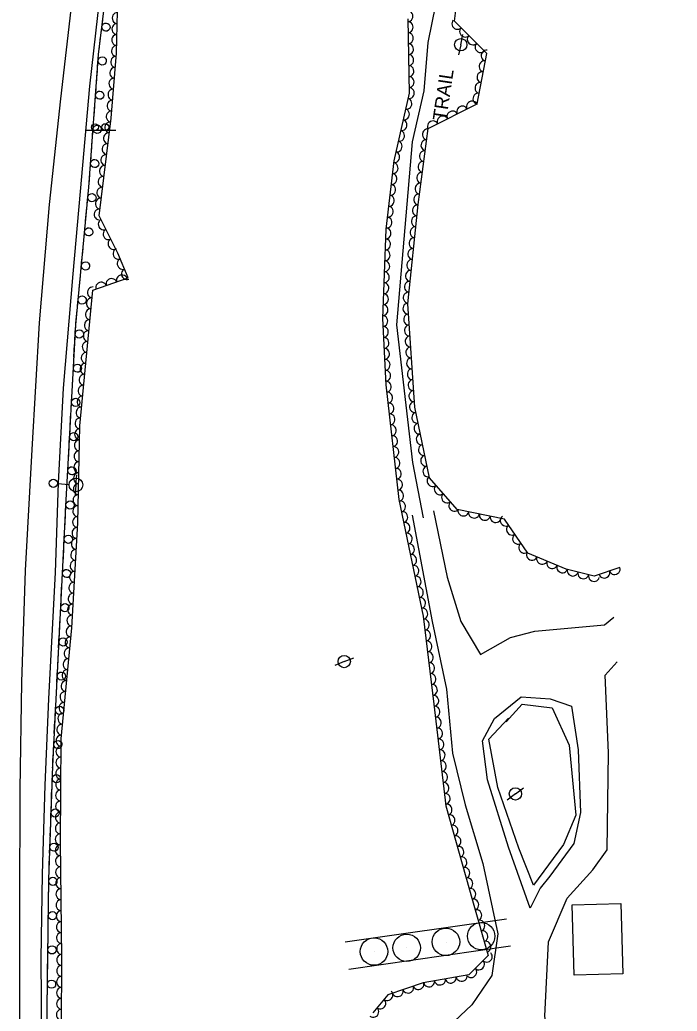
# Model space of a CAD drawing. Extents: x 1722896 to 1754269, y 648279 to 666297.
# Drawn here: x 1740281.2 to 1740520.9, y 651667.3 to 652029 of the extents above; entities that cross this region are included whole.
import ezdxf

# ---------------------------------------------------------------- set-up
doc = ezdxf.new("R2010")
doc.units = 0
for name, color, linetype in [('DESIGN - CENTERLINE - Proposed Text', 7, 'Continuous'), ('DESIGN - PUBLIC HEARING - Shapes', 7, 'Continuous'), ('DESIGN - SCRATCH - User 1', 7, 'Continuous'), ('SURVEY - CENTERLINE - Preliminary Text', 7, 'Continuous'), ('SURVEY - DTM - Breaklines', 7, 'Continuous'), ('SURVEY - VEGETATION - Features with Text', 7, 'Continuous')]:
    doc.layers.add(name, color=color, linetype=linetype)

msp = doc.modelspace()

# ---------------------------------------------------------------- linework, layer by layer
at = {"layer": 'DESIGN - CENTERLINE - Proposed Text'}
msp.add_lwpolyline([(1740500.31, 651706.6), (1740501.08, 651680.94), (1740483.34, 651680.41), (1740482.57, 651706.07)], close=True, dxfattribs=at)
at = {"layer": 'DESIGN - PUBLIC HEARING - Shapes'}
for p, q in [((1740316.2, 651988.61), (1740305, 651988.61)), ((1740399.79, 651692.55), (1740458.65, 651701.05)), ((1740436.64, 651692.54), (1740436.64, 651692.54)), ((1740449.47, 651694.67), (1740449.47, 651694.67)), ((1740401.21, 651682.66), (1740460.08, 651691.15)), ((1740410.4, 651689.03), (1740410.4, 651689.03)), ((1740422.31, 651690.38), (1740422.31, 651690.38))]:
    msp.add_line(p, q, dxfattribs=at)
for centre, radius in [((1740308.62, 651989.83), 1.25), ((1740312.37, 651989.84), 1.25), ((1740449.43, 651694.69), 5), ((1740422.28, 651690.4), 5), ((1740436.6, 651692.56), 5), ((1740410.36, 651689.05), 5)]:
    msp.add_circle(centre, radius, dxfattribs=at)
at = {"layer": 'DESIGN - SCRATCH - User 1'}
for points in [[(1740291.7, 651585.17), (1740291.16, 651668.51), (1740291.76, 651715.32), (1740293.18, 651756.86), (1740298.11, 651853.8), (1740301.58, 651917.67), (1740306.38, 651967.98), (1740309.92, 652016.39), (1740317.76, 652081.09), (1740327.94, 652148.6), (1740340.68, 652227.4), (1740348.96, 652276.96), (1740360.54, 652351.2)], [(1740310.87, 652024.25), (1740311.43, 652028.82)], [(1740310.4, 652020.33), (1740310.68, 652022.66)], [(1740310.11, 652017.99), (1740310.4, 652020.33)], [(1740309.58, 652011.82), (1740309.92, 652016.39), (1740309.92, 652016.41)], [(1740309.29, 652007.88), (1740309.47, 652010.22)], [(1740309.12, 652005.54), (1740309.29, 652007.88)], [(1740308.67, 651999.35), (1740309.01, 652003.94)], [(1740308.21, 651993.07), (1740308.38, 651995.41)], [(1740308.38, 651995.41), (1740308.55, 651997.76)], [(1740307.76, 651986.89), (1740308.09, 651991.47)], [(1740307.47, 651982.95), (1740307.64, 651985.29)], [(1740307.3, 651980.6), (1740307.47, 651982.95)], [(1740306.85, 651974.42), (1740307.18, 651979.01)], [(1740306.39, 651968.14), (1740306.56, 651970.48)], [(1740306.56, 651970.48), (1740306.73, 651972.82)], [(1740305.8, 651961.96), (1740306.24, 651966.54)], [(1740305.43, 651958.03), (1740305.65, 651960.37)], [(1740305.2, 651955.69), (1740305.43, 651958.03)], [(1740304.61, 651949.52), (1740305.05, 651954.1)], [(1740304.02, 651943.25), (1740304.24, 651945.59)], [(1740304.24, 651945.59), (1740304.46, 651947.93)], [(1740303.43, 651937.08), (1740303.86, 651941.66)], [(1740303.05, 651933.15), (1740303.28, 651935.48)], [(1740302.83, 651930.81), (1740303.05, 651933.15)], [(1740302.24, 651924.63), (1740302.68, 651929.21)], [(1740301.87, 651920.7), (1740302.09, 651923.04)], [(1740301.64, 651918.36), (1740301.87, 651920.7)], [(1740301.28, 651912.17), (1740301.53, 651916.77)], [(1740301.06, 651908.23), (1740301.19, 651910.58)], [(1740300.94, 651905.88), (1740301.06, 651908.23)], [(1740300.6, 651899.69), (1740300.85, 651904.29)], [(1740300.39, 651895.75), (1740300.52, 651898.09)], [(1740300.26, 651893.4), (1740300.39, 651895.75)], [(1740299.93, 651887.21), (1740300.18, 651891.8)], [(1740299.58, 651880.92), (1740299.71, 651883.27)], [(1740299.71, 651883.27), (1740299.84, 651885.61)], [(1740299.25, 651874.73), (1740299.5, 651879.32)], [(1740299.04, 651870.78), (1740299.16, 651873.13)], [(1740298.91, 651868.44), (1740299.04, 651870.78)], [(1740298.57, 651862.25), (1740298.82, 651866.84)], [(1740298.23, 651855.96), (1740298.36, 651858.3)], [(1740298.36, 651858.3), (1740298.49, 651860.65)], [(1740297.91, 651849.76), (1740298.11, 651853.8), (1740298.15, 651854.36)], [(1740297.71, 651845.82), (1740297.83, 651848.17)], [(1740297.59, 651843.47), (1740297.71, 651845.82)], [(1740297.27, 651837.28), (1740297.51, 651841.87)], [(1740296.95, 651830.99), (1740297.07, 651833.33)], [(1740297.07, 651833.33), (1740297.19, 651835.68)], [(1740296.64, 651824.8), (1740296.87, 651829.39)], [(1740296.44, 651820.85), (1740296.55, 651823.2)], [(1740296.32, 651818.51), (1740296.44, 651820.85)], [(1740296, 651812.31), (1740296.24, 651816.91)], [(1740295.8, 651808.37), (1740295.92, 651810.71)], [(1740295.68, 651806.02), (1740295.8, 651808.37)], [(1740295.36, 651799.83), (1740295.6, 651804.42)], [(1740295.16, 651795.88), (1740295.28, 651798.23)], [(1740295.04, 651793.54), (1740295.16, 651795.88)], [(1740294.73, 651787.34), (1740294.96, 651791.94)], [(1740294.53, 651783.4), (1740294.65, 651785.75)], [(1740294.41, 651781.05), (1740294.53, 651783.4)], [(1740294.09, 651774.86), (1740294.33, 651779.45)], [(1740293.89, 651770.92), (1740294.01, 651773.26)], [(1740293.77, 651768.57), (1740293.89, 651770.92)], [(1740293.46, 651762.38), (1740293.69, 651766.97)], [(1740293.26, 651758.43), (1740293.38, 651760.78)], [(1740293.15, 651756.08), (1740293.18, 651756.86), (1740293.26, 651758.43)], [(1740292.94, 651749.89), (1740293.09, 651754.49)], [(1740292.72, 651743.59), (1740292.8, 651745.94)], [(1740292.8, 651745.94), (1740292.88, 651748.29)], [(1740292.51, 651737.4), (1740292.67, 651741.99)], [(1740292.38, 651733.45), (1740292.46, 651735.8)], [(1740292.3, 651731.1), (1740292.38, 651733.45)], [(1740292.08, 651724.9), (1740292.24, 651729.5)], [(1740291.87, 651718.61), (1740291.95, 651720.95)], [(1740291.95, 651720.95), (1740292.03, 651723.3)], [(1740291.72, 651712.41), (1740291.76, 651715.32), (1740291.82, 651717.01)], [(1740291.67, 651708.46), (1740291.7, 651710.81)], [(1740291.64, 651706.11), (1740291.67, 651708.46)], [(1740291.56, 651699.91), (1740291.62, 651704.51)], [(1740291.48, 651693.61), (1740291.51, 651695.96)], [(1740291.51, 651695.96), (1740291.54, 651698.31)], [(1740291.4, 651687.41), (1740291.46, 651692.01)], [(1740291.35, 651683.46), (1740291.38, 651685.81)], [(1740291.32, 651681.11), (1740291.35, 651683.46)], [(1740291.24, 651674.91), (1740291.3, 651679.51)], [(1740291.19, 651670.96), (1740291.22, 651673.31)], [(1740291.16, 651668.61), (1740291.19, 651670.96)]]:
    msp.add_lwpolyline(points, dxfattribs=at)
for centre, start, end in [((1740312.63, 652026.33), 286.3463, 286.3365), ((1740311.25, 652013.98), 289.0766, 289.0667), ((1740310.33, 652001.51), 289.0766, 289.0667), ((1740309.42, 651989.05), 289.0766, 289.0667), ((1740308.51, 651976.58), 289.0766, 289.0667), ((1740307.51, 651964.09), 287.8112, 287.8014), ((1740306.32, 651951.65), 287.8112, 287.8014), ((1740305.14, 651939.2), 287.8112, 287.8014), ((1740303.95, 651926.76), 287.8112, 287.8014), ((1740302.9, 651914.37), 290.1582, 290.1484), ((1740302.22, 651901.88), 290.1582, 290.1484), ((1740301.55, 651889.4), 290.1582, 290.1484), ((1740300.87, 651876.92), 290.1582, 290.1484), ((1740300.19, 651864.44), 290.1582, 290.1484), ((1740299.52, 651851.96), 290.3434, 290.3336), ((1740298.89, 651839.48), 290.3434, 290.3336), ((1740298.25, 651826.99), 290.3434, 290.3336), ((1740297.61, 651814.51), 290.3434, 290.3336), ((1740296.98, 651802.03), 290.3434, 290.3336), ((1740296.34, 651789.54), 290.3434, 290.3336), ((1740295.71, 651777.06), 290.3434, 290.3336), ((1740295.07, 651764.58), 290.3434, 290.3336), ((1740294.51, 651752.11), 291.3073, 291.2975), ((1740294.09, 651739.62), 291.3073, 291.2975), ((1740293.66, 651727.13), 291.3073, 291.2975), ((1740293.25, 651714.67), 292.5276, 292.5178), ((1740293.09, 651702.17), 292.5276, 292.5178), ((1740292.93, 651689.67), 292.5276, 292.5178), ((1740292.77, 651677.17), 292.5276, 292.5178)]:
    msp.add_arc(centre, 1.5, start, end, dxfattribs=at)
at = {"layer": 'SURVEY - CENTERLINE - Preliminary Text'}
for points in [[(1740281.23, 651662.82), (1740281.21, 651705.67), (1740281.35, 651748.18), (1740281.95, 651787.3), (1740283.27, 651828.07), (1740285.7, 651872.17), (1740288.43, 651918.38), (1740292.08, 651961.57), (1740296.14, 652000.14), (1740300.31, 652035.95), (1740306.03, 652078.39), (1740312.98, 652127.48), (1740319.25, 652170.89), (1740326.3, 652217.95), (1740332.45, 652260.33), (1740338.88, 652303.25), (1740346.35, 652352.92)], [(1740357.92, 652347.82), (1740352.34, 652318.89), (1740347.41, 652282.85), (1740341.63, 652247.56), (1740335.61, 652208.16), (1740330.09, 652175.02), (1740324.5, 652140.58), (1740317.41, 652094.38), (1740312.53, 652057.6), (1740306.57, 652004.82), (1740303.24, 651966.33), (1740300.59, 651936.34), (1740296.99, 651894.55), (1740295.18, 651860.04), (1740294.03, 651827.32), (1740291.6, 651781.25), (1740290.26, 651749.79), (1740289.3, 651717.35), (1740288.85, 651686.42), (1740289.24, 651641.4)], [(1740428.41, 651847.27), (1740424.48, 651867.43), (1740418.72, 651917.7), (1740424.36, 651984.42), (1740428.6, 652003.13), (1740430.08, 652020.76), (1740458.33, 652159.52), (1740459.34, 652180.32), (1740456.89, 652212.83), (1740454.68, 652253.43)], [(1740424.25, 651848.29), (1740431.53, 651809.52), (1740436.74, 651784.76), (1740439.01, 651761.47), (1740443.6, 651742.53), (1740450.02, 651721.18), (1740455.48, 651695.53), (1740453.31, 651680.38), (1740446.09, 651669.63), (1740433.3, 651657.57), (1740418.97, 651655.97), (1740410.49, 651647.77), (1740403.07, 651625.44), (1740401.02, 651605.53)], [(1740432.07, 651849.79), (1740437.05, 651825.68), (1740442.07, 651809.44), (1740449.22, 651797.45), (1740460.12, 651803.6), (1740468.95, 651805.89), (1740494.42, 651808.27), (1740497.8, 651811.04)], [(1740491.73, 651609.19), (1740479.97, 651623.15), (1740476.2, 651642.87), (1740472.65, 651665.47), (1740474.01, 651692.55), (1740480.77, 651708.57), (1740490.12, 651718.82), (1740495.41, 651726.21), (1740495.91, 651761.58), (1740494.67, 651789.92), (1740499.04, 651794.81)], [(1740467.32, 651704.93), (1740459.37, 651727.14), (1740451.7, 651751.72), (1740449.91, 651765.93), (1740454.31, 651774.12), (1740464.02, 651782.03), (1740474.56, 651781.21), (1740482.4, 651778.56), (1740484.82, 651762.66), (1740485.71, 651739.8), (1740483.27, 651728.53), (1740474.43, 651716.52), (1740470.9, 651712.18), (1740467.32, 651704.93)]]:
    msp.add_lwpolyline(points, dxfattribs=at)
at = {"layer": 'SURVEY - DTM - Breaklines'}
for p, q in [((1740441.99, 652019.92), (1740442.75, 652023.59)), ((1740441.99, 652019.92), (1740441.23, 652016.25)), ((1740301.65, 651859.3), (1740301.93, 651863.03)), ((1740294.92, 651859.79), (1740299.16, 651859.48)), ((1740301.65, 651859.3), (1740301.37, 651855.56)), ((1740399.5, 651794.85), (1740396.02, 651793.46)), ((1740399.5, 651794.85), (1740402.99, 651796.24)), ((1740461.91, 651746.57), (1740458.93, 651744.3)), ((1740461.91, 651746.57), (1740464.89, 651748.84))]:
    msp.add_line(p, q, dxfattribs=at)
for centre, radius in [((1740441.99, 652019.92), 2.25), ((1740293.42, 651859.9), 1.5), ((1740301.65, 651859.3), 2.5), ((1740399.5, 651794.85), 2.25), ((1740461.91, 651746.57), 2.25)]:
    msp.add_circle(centre, radius, dxfattribs=at)
at = {"layer": 'SURVEY - VEGETATION - Features with Text'}
for points in [[(1740296.28, 651635.73), (1740296.56, 651686.72), (1740296, 651729.23), (1740296.3, 651766.67), (1740300.11, 651807.2), (1740302.32, 651845.48), (1740303.12, 651880.81), (1740307.82, 651930.3), (1740320.75, 651934.82), (1740316.97, 651943.85), (1740310.16, 651957.44), (1740314.54, 651993.13), (1740316.49, 652016.87), (1740317.16, 652047.59), (1740323.56, 652078.21), (1740329.87, 652108.58), (1740335.02, 652147.11), (1740345.71, 652180.24), (1740353.34, 652220.44), (1740348.73, 652237.82), (1740357.04, 652252.27), (1740360.65, 652280.17), (1740364.16, 652317.44), (1740367.73, 652350.58)], [(1740500.04, 651829.15), (1740490.61, 651825.97), (1740480.43, 651828.57), (1740466.4, 651834.41), (1740457.97, 651846.8), (1740440.73, 651850.33), (1740430.57, 651861.89), (1740425.22, 651887.7), (1740422.67, 651925.4), (1740426.49, 651961.56), (1740430.17, 651989.37), (1740447.97, 651998.38), (1740451.45, 652016.65), (1740439.73, 652028.45), (1740444.12, 652063.62), (1740448.92, 652095.68), (1740462.14, 652142.12), (1740469.97, 652174.79), (1740472.66, 652200.97), (1740482.71, 652217.75), (1740507.02, 652238.37), (1740520.91, 652243.16)], [(1740422.7, 652029.3), (1740423.14, 652002.25), (1740417.54, 651977.6), (1740414.72, 651952.56), (1740413.44, 651920.01), (1740414.72, 651895.78), (1740419.45, 651853.93), (1740428.25, 651811.46), (1740432.23, 651779.36), (1740436.5, 651742.26), (1740446.23, 651707.7), (1740452, 651687.6), (1740444.92, 651680.57), (1740428.28, 651677.69), (1740415.42, 651673.27), (1740409.88, 651666.67)], [(1740458.52, 651772.88), (1740464.35, 651779.26), (1740475.3, 651778.03), (1740481.47, 651764.4), (1740483.93, 651738.81), (1740479.44, 651728.11), (1740468.49, 651713.23), (1740463.21, 651726.8), (1740455.56, 651748.91), (1740452.24, 651766.56), (1740459.42, 651774.22)]]:
    msp.add_lwpolyline(points, dxfattribs=at)
for centre, major_axis in [((1740316.77, 652029.63), (0.04, 2)), ((1740422.67, 652030.28), (0.05, -2)), ((1740422.74, 652026.28), (0.03, -2)), ((1740440.69, 652027.48), (-1.41, 1.42)), ((1740316.68, 652025.63), (0.04, 2)), ((1740422.81, 652022.28), (0.03, -2)), ((1740443.51, 652024.64), (-1.41, 1.42)), ((1740316.59, 652021.63), (0.04, 2)), ((1740446.33, 652021.81), (-1.41, 1.42)), ((1740316.5, 652017.63), (0.04, 2)), ((1740422.88, 652018.29), (0.03, -2)), ((1740449.15, 652018.97), (-1.41, 1.42)), ((1740451.31, 652015.93), (0.37, 1.96)), ((1740316.22, 652013.64), (0.16, 1.99)), ((1740422.94, 652014.29), (0.03, -2)), ((1740450.56, 652012), (0.37, 1.96)), ((1740315.89, 652009.65), (0.16, 1.99)), ((1740423.01, 652010.29), (0.03, -2)), ((1740449.81, 652008.07), (0.37, 1.96)), ((1740315.57, 652005.67), (0.16, 1.99)), ((1740423.07, 652006.29), (0.03, -2)), ((1740449.07, 652004.14), (0.37, 1.96)), ((1740315.24, 652001.68), (0.16, 1.99)), ((1740423.14, 652002.29), (0.03, -2)), ((1740314.91, 651997.69), (0.16, 1.99)), ((1740422.26, 651998.39), (-0.44, -1.95)), ((1740446.06, 651997.42), (1.78, 0.9)), ((1740448.32, 652000.21), (0.37, 1.96)), ((1740314.58, 651993.71), (0.16, 1.99)), ((1740421.37, 651994.49), (-0.44, -1.95)), ((1740438.92, 651993.8), (1.78, 0.9)), ((1740442.49, 651995.61), (1.78, 0.9)), ((1740314.12, 651989.73), (0.24, 1.99)), ((1740420.49, 651990.58), (-0.44, -1.95)), ((1740431.79, 651990.19), (1.78, 0.9)), ((1740435.36, 651992), (1.78, 0.9)), ((1740419.6, 651986.68), (-0.44, -1.95)), ((1740429.88, 651987.2), (0.26, 1.98)), ((1740313.63, 651985.76), (0.24, 1.99)), ((1740418.72, 651982.78), (-0.44, -1.95)), ((1740429.36, 651983.24), (0.26, 1.98)), ((1740313.15, 651981.79), (0.24, 1.99)), ((1740417.83, 651978.88), (-0.44, -1.95)), ((1740428.83, 651979.27), (0.26, 1.98)), ((1740312.66, 651977.82), (0.24, 1.99)), ((1740428.31, 651975.31), (0.26, 1.98)), ((1740312.17, 651973.85), (0.24, 1.99)), ((1740417.24, 651974.93), (-0.22, -1.99)), ((1740311.69, 651969.88), (0.24, 1.99)), ((1740416.79, 651970.96), (-0.22, -1.99)), ((1740427.79, 651971.34), (0.26, 1.98)), ((1740311.2, 651965.91), (0.24, 1.99)), ((1740416.34, 651966.98), (-0.22, -1.99)), ((1740427.26, 651967.38), (0.26, 1.98)), ((1740310.71, 651961.94), (0.24, 1.99)), ((1740415.89, 651963.01), (-0.22, -1.99)), ((1740426.74, 651963.41), (0.26, 1.98)), ((1740310.23, 651957.97), (0.24, 1.99)), ((1740415.45, 651959.03), (-0.22, -1.99)), ((1740426.27, 651959.44), (0.21, 1.99)), ((1740311.71, 651954.34), (-0.9, 1.79)), ((1740415, 651955.06), (-0.22, -1.99)), ((1740425.85, 651955.46), (0.21, 1.99)), ((1740313.5, 651950.77), (-0.9, 1.79)), ((1740414.66, 651951.08), (-0.08, -2)), ((1740425.43, 651951.48), (0.21, 1.99)), ((1740315.3, 651947.19), (-0.9, 1.79)), ((1740414.5, 651947.08), (-0.08, -2)), ((1740425.01, 651947.5), (0.21, 1.99)), ((1740317.07, 651943.61), (-0.77, 1.84)), ((1740414.34, 651943.08), (-0.08, -2)), ((1740424.59, 651943.53), (0.21, 1.99)), ((1740318.62, 651939.92), (-0.77, 1.84)), ((1740414.19, 651939.08), (-0.08, -2)), ((1740424.17, 651939.55), (0.21, 1.99)), ((1740320.16, 651936.23), (-0.77, 1.84)), ((1740423.75, 651935.57), (0.21, 1.99)), ((1740314.64, 651932.68), (1.89, 0.66)), ((1740318.41, 651934), (1.89, 0.66)), ((1740414.03, 651935.09), (-0.08, -2)), ((1740423.33, 651931.59), (0.21, 1.99)), ((1740307.75, 651929.53), (0.19, 1.99)), ((1740310.86, 651931.37), (1.89, 0.66)), ((1740413.87, 651931.09), (-0.08, -2)), ((1740307.37, 651925.54), (0.19, 1.99)), ((1740413.72, 651927.09), (-0.08, -2)), ((1740422.91, 651927.61), (0.21, 1.99)), ((1740306.99, 651921.56), (0.19, 1.99)), ((1740413.56, 651923.1), (-0.08, -2)), ((1740422.79, 651923.63), (-0.13, 2)), ((1740306.61, 651917.58), (0.19, 1.99)), ((1740413.49, 651919.1), (0.11, -2)), ((1740423.06, 651919.64), (-0.13, 2)), ((1740306.24, 651913.6), (0.19, 1.99)), ((1740413.7, 651915.11), (0.11, -2)), ((1740423.33, 651915.65), (-0.13, 2)), ((1740413.91, 651911.11), (0.11, -2)), ((1740423.6, 651911.66), (-0.13, 2)), ((1740305.86, 651909.62), (0.19, 1.99)), ((1740414.12, 651907.12), (0.11, -2)), ((1740423.87, 651907.67), (-0.13, 2)), ((1740305.48, 651905.63), (0.19, 1.99)), ((1740414.33, 651903.12), (0.11, -2)), ((1740424.14, 651903.68), (-0.13, 2)), ((1740305.1, 651901.65), (0.19, 1.99)), ((1740414.54, 651899.13), (0.11, -2)), ((1740424.41, 651899.69), (-0.13, 2)), ((1740304.72, 651897.67), (0.19, 1.99)), ((1740424.68, 651895.69), (-0.13, 2)), ((1740304.35, 651893.69), (0.19, 1.99)), ((1740414.8, 651895.14), (0.22, -1.99)), ((1740303.97, 651889.71), (0.19, 1.99)), ((1740415.24, 651891.16), (0.22, -1.99)), ((1740424.94, 651891.7), (-0.13, 2)), ((1740303.59, 651885.72), (0.19, 1.99)), ((1740415.69, 651887.19), (0.22, -1.99)), ((1740425.21, 651887.71), (-0.13, 2)), ((1740303.21, 651881.74), (0.19, 1.99)), ((1740416.14, 651883.21), (0.22, -1.99)), ((1740426.02, 651883.8), (-0.41, 1.96)), ((1740303.05, 651877.75), (0.05, 2)), ((1740416.59, 651879.24), (0.22, -1.99)), ((1740426.84, 651879.88), (-0.41, 1.96)), ((1740417.04, 651875.26), (0.22, -1.99)), ((1740427.65, 651875.96), (-0.41, 1.96)), ((1740302.96, 651873.75), (0.05, 2)), ((1740417.49, 651871.29), (0.22, -1.99)), ((1740428.46, 651872.05), (-0.41, 1.96)), ((1740302.87, 651869.75), (0.05, 2)), ((1740417.94, 651867.31), (0.22, -1.99)), ((1740429.27, 651868.13), (-0.41, 1.96)), ((1740302.78, 651865.75), (0.05, 2)), ((1740418.39, 651863.34), (0.22, -1.99)), ((1740430.09, 651864.21), (-0.41, 1.96)), ((1740302.69, 651861.75), (0.05, 2)), ((1740418.84, 651859.37), (0.22, -1.99)), ((1740431.64, 651860.67), (-1.32, 1.5)), ((1740302.6, 651857.75), (0.05, 2)), ((1740434.28, 651857.66), (-1.32, 1.5)), ((1740302.51, 651853.75), (0.05, 2)), ((1740419.29, 651855.39), (0.22, -1.99)), ((1740436.92, 651854.66), (-1.32, 1.5)), ((1740302.42, 651849.75), (0.05, 2)), ((1740419.96, 651851.45), (0.41, -1.96)), ((1740439.56, 651851.65), (-1.32, 1.5)), ((1740302.33, 651845.75), (0.05, 2)), ((1740420.78, 651847.54), (0.41, -1.96)), ((1740442.92, 651849.88), (-1.96, 0.4)), ((1740446.84, 651849.08), (-1.96, 0.4)), ((1740450.76, 651848.28), (-1.96, 0.4)), ((1740454.68, 651847.47), (-1.96, 0.4)), ((1740458.33, 651846.27), (-1.13, 1.65)), ((1740302.11, 651841.76), (0.12, 2)), ((1740421.59, 651843.62), (0.41, -1.96)), ((1740460.58, 651842.96), (-1.13, 1.65)), ((1740301.88, 651837.77), (0.12, 2)), ((1740422.4, 651839.7), (0.41, -1.96)), ((1740462.83, 651839.66), (-1.13, 1.65)), ((1740423.21, 651835.79), (0.41, -1.96)), ((1740465.08, 651836.35), (-1.13, 1.65)), ((1740301.65, 651833.77), (0.12, 2)), ((1740424.02, 651831.87), (0.41, -1.96)), ((1740467.92, 651833.77), (-1.85, 0.77)), ((1740471.62, 651832.24), (-1.85, 0.77)), ((1740301.42, 651829.78), (0.12, 2)), ((1740424.84, 651827.95), (0.41, -1.96)), ((1740475.31, 651830.7), (-1.85, 0.77)), ((1740479, 651829.16), (-1.85, 0.77)), ((1740498.14, 651828.51), (-1.9, -0.64)), ((1740301.19, 651825.79), (0.12, 2)), ((1740425.65, 651824.04), (0.41, -1.96)), ((1740482.81, 651827.96), (-1.94, 0.49)), ((1740486.68, 651826.97), (-1.94, 0.49)), ((1740490.56, 651825.99), (-1.94, 0.49)), ((1740494.35, 651827.23), (-1.9, -0.64)), ((1740300.96, 651821.79), (0.12, 2)), ((1740426.46, 651820.12), (0.41, -1.96)), ((1740300.73, 651817.8), (0.12, 2)), ((1740427.27, 651816.2), (0.41, -1.96)), ((1740300.5, 651813.81), (0.12, 2)), ((1740428.08, 651812.29), (0.41, -1.96)), ((1740300.26, 651809.81), (0.12, 2)), ((1740299.98, 651805.82), (0.19, 1.99)), ((1740428.64, 651808.33), (0.25, -1.98)), ((1740299.61, 651801.84), (0.19, 1.99)), ((1740429.13, 651804.36), (0.25, -1.98)), ((1740299.23, 651797.86), (0.19, 1.99)), ((1740429.62, 651800.39), (0.25, -1.98)), ((1740430.12, 651796.42), (0.25, -1.98)), ((1740298.86, 651793.88), (0.19, 1.99)), ((1740430.61, 651792.45), (0.25, -1.98)), ((1740298.48, 651789.9), (0.19, 1.99)), ((1740431.1, 651788.48), (0.25, -1.98)), ((1740298.11, 651785.91), (0.19, 1.99)), ((1740431.59, 651784.51), (0.25, -1.98)), ((1740297.73, 651781.93), (0.19, 1.99)), ((1740432.08, 651780.54), (0.25, -1.98)), ((1740297.36, 651777.95), (0.19, 1.99)), ((1740432.55, 651776.57), (0.23, -1.99)), ((1740296.98, 651773.97), (0.19, 1.99)), ((1740433.01, 651772.59), (0.23, -1.99)), ((1740296.61, 651769.98), (0.19, 1.99)), ((1740296.29, 651766), (0.02, 2)), ((1740433.46, 651768.62), (0.23, -1.99)), ((1740296.26, 651762), (0.02, 2)), ((1740433.92, 651764.64), (0.23, -1.99)), ((1740434.38, 651760.67), (0.23, -1.99)), ((1740296.23, 651758), (0.02, 2)), ((1740434.84, 651756.7), (0.23, -1.99)), ((1740296.19, 651754), (0.02, 2)), ((1740435.29, 651752.72), (0.23, -1.99)), ((1740296.16, 651750), (0.02, 2)), ((1740435.75, 651748.75), (0.23, -1.99)), ((1740296.13, 651746), (0.02, 2)), ((1740436.21, 651744.78), (0.23, -1.99)), ((1740296.1, 651742), (0.02, 2)), ((1740436.9, 651740.85), (0.54, -1.93)), ((1740296.07, 651738), (0.02, 2)), ((1740437.98, 651737), (0.54, -1.93)), ((1740296.03, 651734), (0.02, 2)), ((1740439.07, 651733.15), (0.54, -1.93)), ((1740296, 651730), (0.02, 2)), ((1740440.15, 651729.3), (0.54, -1.93)), ((1740296.04, 651726), (-0.03, 2)), ((1740441.23, 651725.45), (0.54, -1.93)), ((1740296.09, 651722), (-0.03, 2)), ((1740442.32, 651721.6), (0.54, -1.93)), ((1740296.14, 651718), (-0.03, 2)), ((1740443.4, 651717.75), (0.54, -1.93)), ((1740296.2, 651714), (-0.03, 2)), ((1740444.49, 651713.9), (0.54, -1.93)), ((1740296.25, 651710), (-0.03, 2)), ((1740445.57, 651710.05), (0.54, -1.93)), ((1740296.3, 651706), (-0.03, 2)), ((1740446.66, 651706.2), (0.55, -1.92)), ((1740296.36, 651702), (-0.03, 2)), ((1740447.77, 651702.35), (0.55, -1.92)), ((1740296.41, 651698), (-0.03, 2)), ((1740448.87, 651698.51), (0.55, -1.92)), ((1740296.46, 651694), (-0.03, 2)), ((1740449.97, 651694.66), (0.55, -1.92)), ((1740296.52, 651690), (-0.03, 2)), ((1740451.08, 651690.82), (0.55, -1.92)), ((1740296.56, 651686), (0.01, 2)), ((1740451.54, 651687.14), (-1.42, -1.41)), ((1740448.7, 651684.32), (-1.42, -1.41)), ((1740296.53, 651682), (0.01, 2)), ((1740445.86, 651681.51), (-1.42, -1.41)), ((1740296.51, 651678), (0.01, 2)), ((1740426.59, 651677.11), (-1.89, -0.65)), ((1740430.46, 651678.07), (-1.97, -0.34)), ((1740434.4, 651678.75), (-1.97, -0.34)), ((1740438.35, 651679.43), (-1.97, -0.34)), ((1740442.29, 651680.11), (-1.97, -0.34)), ((1740296.49, 651674), (0.01, 2)), ((1740415.3, 651673.12), (-1.29, -1.53)), ((1740419.03, 651674.51), (-1.89, -0.65)), ((1740422.81, 651675.81), (-1.89, -0.65)), ((1740296.47, 651670), (0.01, 2)), ((1740412.73, 651670.06), (-1.29, -1.53)), ((1740296.45, 651666), (0.01, 2)), ((1740410.15, 651667), (-1.29, -1.53))]:
    msp.add_ellipse(centre, major_axis=major_axis, ratio=0.940188, start_param=0, end_param=3.141593, dxfattribs=at)

# ---------------------------------------------------------------- texts
at = {"layer": 'DESIGN - SCRATCH - User 1'}
msp.add_text('TRAIL', height=5, rotation=81.5258, dxfattribs=at).set_placement((1740436.67, 651991.91))

doc.saveas('drawing.dxf')
